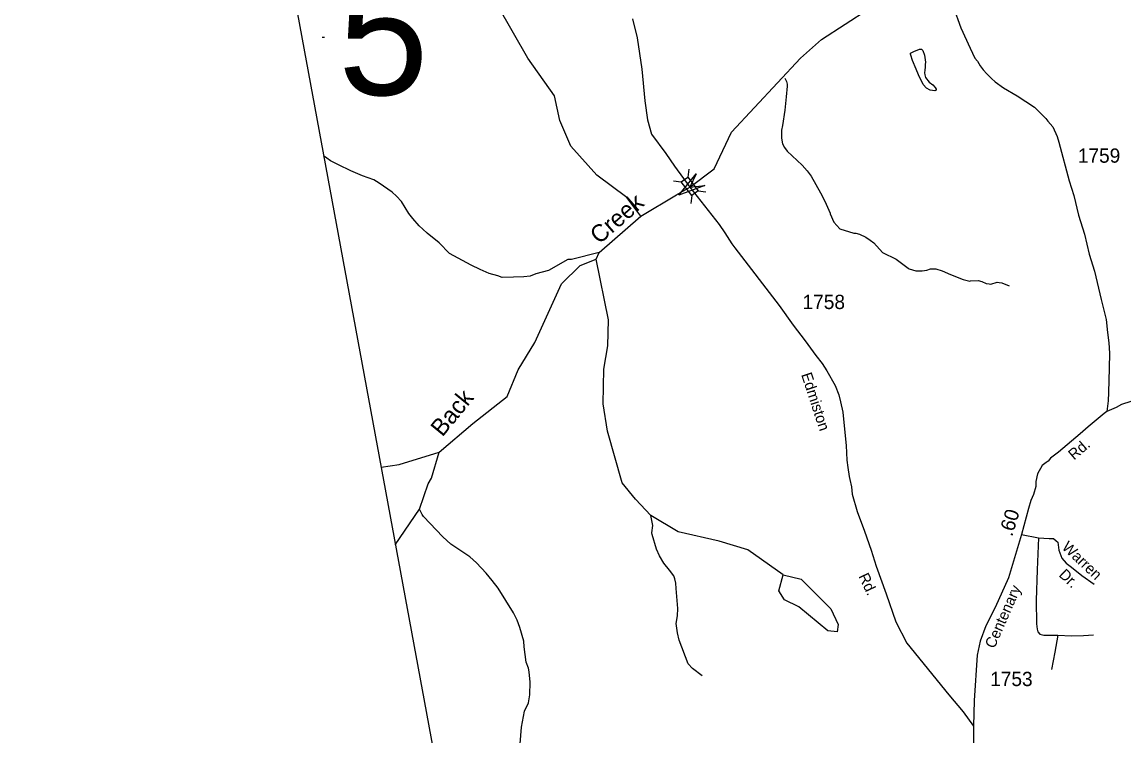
# Model space of a CAD drawing. Extents: x 1473865 to 1648260, y 639067 to 773536.
# Drawn here: x 1473865 to 1483529, y 684828 to 691090 of the extents above; entities that cross this region are included whole.
import ezdxf

# ---------------------------------------------------------------- set-up
doc = ezdxf.new("R2010")
doc.units = 0
for name, color, linetype in [('Exist Boundary Political CountyLine', 7, 'Continuous'), ('Exist Hydrographic Creek Single Shore', 7, 'Continuous'), ('Exist Hydrographic Creek Single Shore Label', 7, 'Continuous'), ('Exist Hydrographic Misc Water Feature', 7, 'Continuous'), ('Exist Hydrographic Pond Under 1500 Sq Ft', 7, 'Continuous'), ('Exist Road Non-System Type 51', 7, 'Continuous'), ('Exist Road Non-System Type 51 Label', 7, 'Continuous'), ('Exist Road Secondary Mileage Hundredths English Label', 7, 'Continuous'), ('Exist Road Secondary Structure Standard Bridge Attributed CELL', 7, 'Continuous'), ('Exist Road Secondary Structure Standard Bridge CELL', 7, 'Continuous'), ('Exist Road Secondary Structure Standard Bridge Number Label', 7, 'Continuous'), ('Exist Road Secondary Type 51 Attributed', 7, 'Continuous'), ('Exist Road Secondary Type 51 Label', 7, 'Continuous'), ('Exist Road Secondary Type 51 Number Label', 7, 'Continuous')]:
    doc.layers.add(name, color=color, linetype=linetype)

msp = doc.modelspace()

# ---------------------------------------------------------------- linework, layer by layer
at = {"layer": 'Exist Boundary Political CountyLine'}
msp.add_lwpolyline([(1493929.8, 769716.1), (1473865.2, 704260.4), (1482487.1, 657504)], dxfattribs=at)
at = {"layer": 'Exist Hydrographic Creek Single Shore'}
for points in [[(1480088.2, 690122.9), (1480691.7, 690773.8), (1480877.7, 690937.5), (1481290.7, 691204.9), (1481864, 691727.4), (1482004.5, 691945.3), (1482303.8, 692438.4), (1482346.7, 692519.6)], [(1479291.7, 689387.3), (1479604.9, 689575.3), (1479723, 689642), (1479934.3, 689803.5), (1480088.2, 690122.9)], [(1478900.7, 689011), (1478926.7, 689069.6), (1479291.7, 689387.3)], [(1477524.7, 687316.5), (1477817.3, 687569.4), (1478118.8, 687804.6), (1478216.3, 688039.8), (1478362.6, 688279.4), (1478596.6, 688794), (1478758.6, 688954.9), (1478900.7, 689011)], [(1477013.8, 687185.5), (1477172.3, 687208.5), (1477524.7, 687316.5)], [(1477425.5, 687038.7), (1477455.5, 687088.8), (1477524.7, 687316.5)], [(1477137.8, 686504.5), (1477349.7, 686818), (1477425.5, 687038.7)]]:
    msp.add_lwpolyline(points, dxfattribs=at)
at = {"layer": 'Exist Hydrographic Misc Water Feature'}
for points in [[(1479291.7, 689387.3), (1479169.9, 689550.7), (1478905.5, 689747.9), (1478677.6, 690000.3), (1478581.7, 690225.5), (1478535.6, 690443.1), (1478299.7, 690772.8), (1477636.7, 691935.1), (1477105.7, 692480.8), (1477040.7, 692597), (1477043.7, 692780.8), (1477069.7, 692845.9), (1477064.7, 693013.4), (1476835.6, 693244.5), (1476764.7, 693446.2)], [(1481657.4, 690817.2), (1481685.9, 690831), (1481735.4, 690852), (1481753.1, 690853.3), (1481764.4, 690840.3), (1481779.1, 690798.1), (1481787.2, 690738.3), (1481786.2, 690717.3), (1481784.6, 690694.1), (1481781.9, 690669.4), (1481780.3, 690645.6), (1481782.1, 690626.8), (1481789.4, 690604.6), (1481819.4, 690562), (1481853.3, 690538.1), (1481873.3, 690516.6), (1481881.8, 690501), (1481883.2, 690491.1), (1481870.4, 690485.3), (1481830.2, 690493.3), (1481798.5, 690508.9), (1481767.7, 690541.6), (1481725.8, 690626.4), (1481706.4, 690675.9), (1481675.9, 690753.9), (1481659.2, 690799), (1481656.1, 690809.5), (1481657.4, 690817.2)], [(1480555.3, 690597.4), (1480569.2, 690568.9), (1480574.8, 690544.8), (1480574.5, 690528.9), (1480566.8, 690433.1), (1480554, 690316.2), (1480534.3, 690181.9), (1480525.6, 690142.1), (1480524.3, 690070.1), (1480535.4, 690021.9), (1480552.8, 689989.6), (1480576.3, 689957.3), (1480705.6, 689834.6), (1480751.2, 689786), (1480786.4, 689737.4), (1480867.8, 689592), (1480906.5, 689519.3), (1480952.7, 689414.5), (1480952.5, 689406.5), (1480983.2, 689333.9), (1481038.2, 689276.9), (1481161.5, 689238.6), (1481177.5, 689238.3), (1481209.4, 689229.7), (1481265, 689202.7), (1481304.6, 689178), (1481336, 689153.4), (1481412.6, 689070), (1481530.4, 689009.3), (1481636.1, 688929.9), (1481646.1, 688925.7), (1481703.8, 688908.6), (1481759.8, 688907.5), (1481799.9, 688914.8), (1481832.1, 688926.1), (1481880.1, 688925.2), (1481935.8, 688908.2), (1482007.3, 688876.5), (1482118.5, 688832.8), (1482177.5, 688817.2), (1482182.3, 688819.6), (1482250.4, 688822.3), (1482282.1, 688813.7), (1482321.9, 688797), (1482345.8, 688792.5), (1482361.8, 688792.2), (1482418.1, 688807.1), (1482434.1, 688806.9), (1482458, 688802.4), (1482521.5, 688775.2)], [(1478926.7, 689069.6), (1478683.8, 689006.8), (1478651.8, 689007.4), (1478482.3, 688909.4), (1478371.5, 688882.8), (1478322.7, 688860.6), (1478265.1, 688856.2), (1478176.4, 688851.7), (1478077.1, 688850.8), (1478037.2, 688864.2), (1477961.8, 688885.8), (1477882.5, 688919.3), (1477804, 688958.2), (1477613.3, 689060.3), (1477524.7, 689153.4), (1477417, 689239.4), (1477379.6, 689272.1), (1477348.1, 689302.6), (1477293.2, 689367.6), (1477258.1, 689412.2), (1477191.9, 689517.4), (1477148.8, 689564.2), (1477111.3, 689596.8), (1476996.8, 689676.9), (1476949.4, 689705.8), (1476850.3, 689740.6), (1476748.7, 689785.5), (1476641.7, 689837.4), (1476570.3, 689872.8), (1476538.7, 689895.4), (1476509.9, 689917.8)], [(1479129.2, 687048.7), (1478998.6, 687502.4), (1478961.6, 687742.7), (1478966.7, 688044.6), (1479003.7, 688250.7), (1479007.7, 688477.2), (1478900.7, 689011)], [(1480539.7, 686240.4), (1480229.4, 686460.5), (1479979.5, 686537.8), (1479619.3, 686618.7), (1479379, 686761.4), (1479245.6, 686906.5), (1479129.2, 687048.7)], [(1478229.1, 684687.6), (1478246.6, 684905.5), (1478270.6, 685046.7), (1478308.1, 685117.8), (1478317.6, 685189.6), (1478322, 685301.5), (1478313.8, 685389.7), (1478306.5, 685421.8), (1478287.6, 685474.2), (1478268.5, 685610.9), (1478265.5, 685658.6), (1478230, 685779.4), (1478207.3, 685843.9), (1478176.7, 685908.5), (1478041.3, 686123.4), (1477986.8, 686192.5), (1477936.1, 686255.7), (1477850, 686345.5), (1477791.2, 686398.8), (1477624.5, 686510.9), (1477556.9, 686573.8), (1477386.7, 686753.5), (1477375, 686769.7), (1477349.7, 686818)], [(1479828.7, 685356.9), (1479746.1, 685420.6), (1479706.9, 685459.5), (1479627.2, 685669.2), (1479612.7, 685733.4), (1479602.3, 685813.7), (1479613.7, 685881.4), (1479615.1, 685945.4), (1479602.8, 686121.6), (1479597.8, 686169.4), (1479590, 686206.8), (1479582.3, 686233.5), (1479544.2, 686282.8), (1479493.5, 686343.9), (1479454.9, 686408.7), (1479428, 686465.3), (1479390.8, 686594.1), (1479389.2, 686610.1), (1479398.5, 686673.9), (1479379, 686761.4)]]:
    msp.add_lwpolyline(points, dxfattribs=at)
at = {"layer": 'Exist Hydrographic Pond Under 1500 Sq Ft'}
msp.add_lwpolyline([(1480539.7, 686240.4), (1480697.7, 686204.4), (1480959.7, 685943), (1481023.6, 685807.2), (1481014.7, 685741.7), (1480930.6, 685750), (1480676.7, 685961.9), (1480552.6, 686023.5), (1480503.7, 686100), (1480539.7, 686240.4)], dxfattribs=at)
at = {"layer": 'Exist Road Non-System Type 51'}
msp.add_line((1482631.8, 686594.2), (1482778.3, 686567.3), dxfattribs=at)
for points in [[(1476497.9, 690957.9), (1476498.1, 690957.9), (1476518.1, 690957.5)], [(1482778.3, 686567.3), (1482768.3, 686286.6), (1482759.7, 686016.2), (1482763, 685812.9), (1482768.2, 685764.8), (1482773.9, 685740.7), (1482791.6, 685722.5), (1482825.4, 685711.8), (1482947.7, 685713.2)], [(1482778.3, 686567.3), (1482873.3, 686561.7), (1482911.6, 686559.7), (1482935.2, 686540), (1482949.4, 686528.2), (1482958.3, 686457.7), (1482984, 686388.3), (1483022, 686344.6), (1483070.1, 686308.8), (1483159.9, 686236.3), (1483268.6, 686160.5)], [(1482947.7, 685713.2), (1482923, 685562.2), (1482894.6, 685412.7)], [(1482947.7, 685713.2), (1483069, 685706.9), (1483174.7, 685710.9), (1483261.4, 685716.5)]]:
    msp.add_lwpolyline(points, dxfattribs=at)
at = {"layer": 'Exist Road Secondary Structure Standard Bridge Attributed CELL'}
msp.add_lwpolyline([(1479852, 689657.3), (1479624.1, 689570.8), (1479778.2, 689759.7), (1479723, 689642)], close=True, dxfattribs=at)
at = {"layer": 'Exist Road Secondary Structure Standard Bridge CELL'}
for p, q in [((1479711.6, 689798.8), (1479702.9, 689730.3)), ((1479578.6, 689695.9), (1479647.1, 689687.1)), ((1479740.5, 689568.4), (1479731.8, 689499.9)), ((1479795.1, 689610.6), (1479863.5, 689601.9))]:
    msp.add_line(p, q, dxfattribs=at)
msp.add_lwpolyline([(1479702.9, 689730.3), (1479795.3, 689610.8), (1479739.5, 689567.6), (1479647.1, 689687.1)], close=True, dxfattribs=at)
at = {"layer": 'Exist Road Secondary Type 51 Attributed'}
for points in [[(1482032.3, 691227.7), (1482099.6, 691038.7), (1482180.5, 690859.8), (1482220.5, 690774), (1482243.3, 690748.2), (1482267, 690706.3), (1482294.7, 690670.7), (1482326.2, 690636), (1482367.4, 690595.4), (1482400.9, 690566.7), (1482474, 690513.4), (1482592.7, 690443.4), (1482669.7, 690393.4), (1482744.9, 690342.6), (1482802.6, 690284.1), (1482842.6, 690244), (1482862.6, 690221.2), (1482905.5, 690169.7), (1482942.6, 690086.8), (1482956.9, 690035.3), (1483048.3, 689697.9), (1483089.9, 689568), (1483130.8, 689397.3), (1483181.6, 689229.6), (1483224.5, 689055), (1483271.1, 688904.7), (1483328.2, 688656.4), (1483353.9, 688562), (1483373.9, 688482), (1483384.6, 688367.5), (1483395, 688277.3), (1483403.6, 688185.1), (1483399.4, 688055.1), (1483392.6, 687842.2), (1483389.3, 687768.2), (1483379.7, 687673.6)], [(1479218.6, 691117.2), (1479261.3, 690952.3), (1479299.8, 690677.4), (1479328.2, 690398.6), (1479350.9, 690232.1), (1479386.3, 690105.3), (1479511, 689936.7), (1479588, 689824.5), (1479723, 689642)], [(1479723, 689642), (1479978.7, 689315), (1480027.9, 689240.9), (1480089.1, 689144.2), (1480115.6, 689109.4), (1480504.6, 688605.1), (1480627, 688432.3), (1480733.7, 688294.9), (1480827.3, 688165.3), (1480883.5, 688095.5), (1480922.5, 688030.8), (1480997.6, 687901.1), (1481027.3, 687819.5), (1481044.1, 687759.2), (1481062.7, 687668.9), (1481086.3, 687430.2), (1481092, 687375.2), (1481097.3, 687248.4), (1481106.2, 687184.2), (1481118.8, 687103.9), (1481124.4, 687078.7), (1481139.1, 687013.1), (1481145.9, 686950.2), (1481189.7, 686797.7), (1481252.6, 686624.2), (1481312.9, 686457.9), (1481355.1, 686317), (1481442.8, 686074.9), (1481528.4, 685830.6), (1481624, 685642.3), (1481992.4, 685188.9), (1482120, 685040.4), (1482208.6, 684914.6)], [(1483589.9, 687762), (1483507.5, 687735.5), (1483461, 687710.4), (1483379.7, 687673.6)], [(1483379.7, 687673.6), (1483356.4, 687656.5), (1483213.9, 687539.9), (1483145.2, 687479.6), (1482953.9, 687317.6), (1482885.4, 687266.1), (1482865.4, 687237.5), (1482848.2, 687226.1), (1482811.7, 687201.7), (1482771.1, 687128.8), (1482756.8, 687060.2), (1482757.1, 687015.8), (1482736, 686946.6), (1482711.1, 686893.8), (1482691.1, 686822.3), (1482631.8, 686594.2), (1482516.9, 686216), (1482399.7, 685955.8), (1482317.1, 685794.5), (1482267.9, 685661.2), (1482241.9, 685537.3), (1482215.9, 685139.8), (1482208.6, 684914.6)], [(1482208.6, 684914.6), (1482205.8, 684486.5), (1482202.4, 684292.2)]]:
    msp.add_lwpolyline(points, dxfattribs=at)

# ---------------------------------------------------------------- texts
at = {"layer": 'Exist Hydrographic Creek Single Shore Label'}
for s, rotation, p in [('Creek', 41.0306, (1478927.5, 689135.6)), ('Back', 50.7282, (1477551.9, 687445.2))]:
    msp.add_text(s, height=150, rotation=rotation, dxfattribs=at).set_placement(p)
at = {"layer": 'Exist Road Non-System Type 51 Label'}
for s, p in [('Warren', (1482978.2, 686476.1)), ('Dr.', (1482951.8, 686234.7))]:
    msp.add_text(s, height=95, rotation=316.58145, dxfattribs=at).set_placement(p)
at = {"layer": 'Exist Road Secondary Mileage Hundredths English Label'}
msp.add_text('.60', height=125, rotation=73.09892, dxfattribs=at).set_placement((1482548.4, 686571.3))
at = {"layer": 'Exist Road Secondary Structure Standard Bridge Number Label'}
msp.add_text('5', height=1066.3, dxfattribs=at).set_placement((1476636.8, 690450.4))
at = {"layer": 'Exist Road Secondary Type 51 Label'}
for s, rotation, p in [('Edmiston', 288.17056, (1480697, 687998.1)), ('Rd.', 40.57516, (1483091, 687243.6)), ('Rd.', 295.22705, (1481198.5, 686229.9)), ('Centenary', 66.24098, (1482392.3, 685588.9))]:
    msp.add_text(s, height=95, rotation=rotation, dxfattribs=at).set_placement(p)
at = {"layer": 'Exist Road Secondary Type 51 Number Label'}
for s, p in [('1759', (1483124.9, 689856.1)), ('1758', (1480710.6, 688572.7)), ('1753', (1482356.1, 685265.8))]:
    msp.add_text(s, height=125, dxfattribs=at).set_placement(p)

doc.saveas('drawing.dxf')
